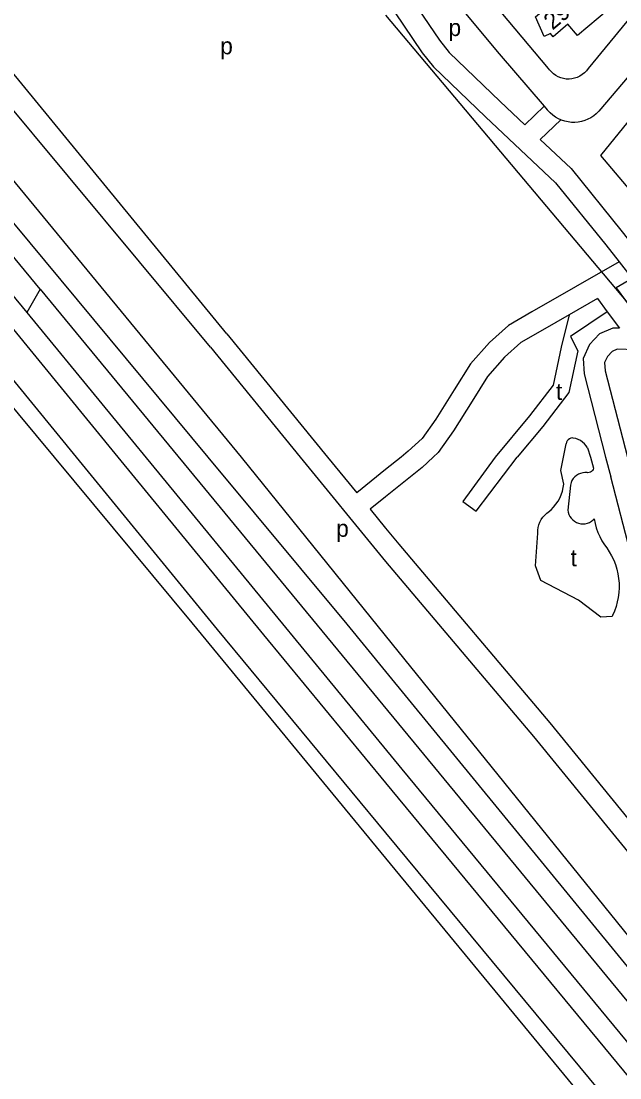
# Model space of a CAD drawing. Extents: x 156721 to 158827, y 386657 to 388950.
# Drawn here: x 157643.5 to 157785, y 387103.3 to 387353.1 of the extents above; entities that cross this region are included whole.
import ezdxf

# ---------------------------------------------------------------- set-up
doc = ezdxf.new("R2010")
doc.units = 0
for name, color, linetype in [('BLT_Basislijn', 7, 'Continuous'), ('BLT_Bebouwing', 7, 'Continuous'), ('BLT_Centroide', 7, 'Continuous'), ('BLT_Hoogspanningsmast_en_leidingen', 7, 'Continuous'), ('BLT_Huisnummer', 7, 'Continuous'), ('BLT_Spoorlijn', 7, 'Continuous'), ('BLT_Vlakafsluiter', 7, 'Continuous')]:
    doc.layers.add(name, color=color, linetype=linetype)

msp = doc.modelspace()

# ---------------------------------------------------------------- linework, layer by layer
at = {"layer": 'BLT_Basislijn'}
for p, q in [((157833.37, 387409.86), (157777.49, 387341.87)), ((157688.24, 387275.96), (157589.95, 387394.22)), ((157692.11, 387279.12), (157597.56, 387394.44)), ((157768.17, 387341.87), (157729.65, 387387.71)), ((157729.65, 387377.56), (157756.52, 387345.3)), ((157756.52, 387345.3), (157767.14, 387332.93)), ((157787.21, 387340.17), (157780, 387331.75)), ((157756.71, 387334.07), (157762.55, 387328.54)), ((157762.55, 387328.54), (157767.14, 387332.93)), ((157767.14, 387332.93), (157767.86, 387332.09)), ((157766.19, 387325.11), (157771.02, 387329.73)), ((157784.81, 387296.18), (157787.94, 387292.21)), ((157787.94, 387292.21), (157784.1, 387290.01)), ((157779.73, 387287.51), (157782.04, 387284.38)), ((157782.04, 387284.38), (157784.91, 387280.48)), ((157692.11, 387279.12), (157715.93, 387250)), ((157688.24, 387275.96), (157709.47, 387250)), ((157771.67, 387250), (157772.3, 387253.13)), ((157777.39, 387252.2), (157778.03, 387250)), ((157709.47, 387250), (157728.92, 387226.23)), ((157715.93, 387250), (157722.85, 387241.55)), ((157733.29, 387250), (157729.65, 387247.06)), ((157778.03, 387250), (157778.78, 387247.41)), ((157781.64, 387250), (157782.85, 387245.33)), ((157729.65, 387247.06), (157722.85, 387241.55)), ((157729.65, 387240.63), (157726.01, 387237.68)), ((157728.92, 387226.23), (157729.65, 387225.37)), ((157729.65, 387225.37), (157764.63, 387183.98)), ((157764.63, 387183.98), (157795.62, 387145.95))]:
    msp.add_line(p, q, dxfattribs=at)
for points in [[(157648.04, 387289.7), (157544.83, 387414.91), (157472.21, 387499.44), (157437.72, 387541.12), (157436.87, 387543.75), (157439.78, 387545.45), (157442.04, 387545.5), (157456.85, 387528.49), (157499.46, 387477.15), (157606.86, 387347.11), (157687.66, 387250), (157720.52, 387210.5), (157729.65, 387199.36), (157875.7, 387021.05), (157907.43, 386982.75), (157930.36, 386955.08), (157970.6, 386906.98), (158033.86, 386830.67), (158043.03, 386819.55)], [(158064.67, 386799.98), (158050, 386817.63), (158031.12, 386840.35), (157972.29, 386911.55), (157913.47, 386982.75), (157908.84, 386988.36), (157891.22, 387009.92), (157816.86, 387100), (157729.65, 387207.88), (157695.61, 387250), (157574.66, 387396.74), (157506.93, 387478.89), (157495.28, 387493.01), (157484.63, 387513.61), (157485.73, 387516.66)], [(157480.14, 387483.47), (157582.85, 387359.38), (157644.85, 387284.18)], [(157729.65, 387367.4), (157742.36, 387348.55), (157744.68, 387345.64), (157756.71, 387334.07)], [(157729.65, 387358.45), (157738.32, 387345.59), (157740.98, 387342.26), (157753.24, 387330.46)], [(157777.49, 387341.87), (157777.09, 387341.33), (157776.63, 387340.85), (157776.12, 387340.42), (157775.55, 387340.06), (157774.95, 387339.77), (157774.32, 387339.55), (157773.67, 387339.41), (157773.01, 387339.35), (157772.34, 387339.37), (157771.68, 387339.47), (157771.04, 387339.64), (157770.42, 387339.9), (157769.84, 387340.22), (157769.3, 387340.61), (157768.81, 387341.06), (157768.38, 387341.57), (157768.17, 387341.87)], [(157771.02, 387329.73), (157770.49, 387329.97), (157769.8, 387330.36), (157769.14, 387330.82), (157768.54, 387331.35), (157767.99, 387331.93), (157767.86, 387332.09)], [(157780, 387331.75), (157779.43, 387331.18), (157778.82, 387330.68), (157778.15, 387330.24), (157777.44, 387329.86), (157776.7, 387329.56), (157775.94, 387329.34), (157775.15, 387329.19), (157774.36, 387329.12), (157773.56, 387329.13), (157772.76, 387329.23), (157771.98, 387329.4), (157771.22, 387329.65), (157771.02, 387329.73)], [(157753.24, 387330.46), (157769.78, 387314.84), (157781.68, 387300.16), (157784.81, 387296.18)], [(157766.19, 387325.11), (157773.5, 387318.21), (157785.58, 387303.28), (157792.91, 387293.99)], [(157784.81, 387296.18), (157764.2, 387284.38), (157758.68, 387281.13), (157754.17, 387277.12), (157749.73, 387272.02), (157745.88, 387265.93), (157741.55, 387258.97), (157738.32, 387254.42), (157734.99, 387251.38), (157733.29, 387250)], [(157648.04, 387289.7), (157718.27, 387204.49), (157897.14, 386987.42), (158038.9, 386816.21), (158043.03, 386819.55)], [(157784.1, 387290.01), (157806.89, 387259.09), (157813.85, 387250)], [(157779.73, 387287.51), (157773.02, 387283.66)], [(157644.85, 387284.18), (157733.51, 387176.23), (157814.87, 387077.69)], [(157782.04, 387284.38), (157773.31, 387278.53), (157775.05, 387275.16), (157772.98, 387265.31), (157766.8, 387257.27), (157760.74, 387250)], [(157773.02, 387283.66), (157766.71, 387280.05), (157761.64, 387277.07), (157757.73, 387273.6), (157753.75, 387269.03), (157750.12, 387263.27), (157745.72, 387256.2), (157742.09, 387251.09), (157740.9, 387250)], [(157773.02, 387283.66), (157771.13, 387275.98), (157769.25, 387267.03), (157763.67, 387259.77), (157755.53, 387250)], [(157784.91, 387280.48), (157783.37, 387280.52), (157780.19, 387279.16), (157777.85, 387276.61), (157776.33, 387273.35), (157776.54, 387269.67), (157781.64, 387250)], [(157788.66, 387275.4), (157784.34, 387275.49), (157783.15, 387274.99), (157782.06, 387273.8), (157781.4, 387272.38), (157781.5, 387270.44), (157786.8, 387250)], [(157773.78, 387254.53), (157773.43, 387254.46), (157773.1, 387254.32), (157772.8, 387254.11), (157772.57, 387253.84), (157772.4, 387253.52), (157772.3, 387253.13)], [(157777.39, 387252.2), (157777.05, 387252.71), (157776.65, 387253.17), (157776.2, 387253.57), (157775.69, 387253.92), (157775.14, 387254.19), (157774.57, 387254.39), (157773.97, 387254.51), (157773.78, 387254.53)], [(157740.9, 387250), (157738.25, 387247.59), (157729.65, 387240.63)], [(157755.53, 387250), (157747.86, 387239.55), (157751.07, 387237.21)], [(157751.07, 387237.21), (157760.74, 387250)], [(157771.74, 387243.59), (157771.04, 387246.81), (157771.67, 387250)], [(157778.78, 387247.41), (157778.7, 387247.1), (157778.55, 387246.83), (157778.33, 387246.6), (157778.06, 387246.43), (157777.76, 387246.34), (157777.45, 387246.32), (157777.29, 387246.34)], [(157777.29, 387246.34), (157776.75, 387246.37), (157776.22, 387246.31), (157775.7, 387246.17), (157775.2, 387245.96), (157774.75, 387245.68), (157774.34, 387245.34), (157773.98, 387244.93), (157773.69, 387244.48), (157773.47, 387243.99), (157773.31, 387243.38)], [(157787.51, 387227.35), (157782.85, 387245.33)], [(157773.31, 387243.38), (157772.73, 387237.5), (157772.81, 387236.97), (157772.97, 387236.47), (157773.2, 387235.99), (157773.51, 387235.55), (157773.87, 387235.16), (157774.29, 387234.83), (157774.75, 387234.56), (157775.25, 387234.37), (157775.77, 387234.26), (157776.3, 387234.22), (157776.83, 387234.26), (157777.35, 387234.38), (157777.85, 387234.58), (157778.31, 387234.85), (157778.72, 387235.19), (157778.93, 387235.4), (157779.14, 387234.32), (157779.44, 387233.26), (157779.81, 387232.22), (157780.25, 387231.21), (157780.77, 387230.24), (157781.35, 387229.3), (157781.89, 387228.56), (157782.51, 387227.63), (157783.06, 387226.65), (157783.54, 387225.64), (157783.95, 387224.6), (157784.28, 387223.53), (157784.54, 387222.44), (157784.71, 387221.33), (157784.81, 387220.22), (157784.83, 387219.1), (157784.77, 387217.98), (157784.63, 387216.86), (157784.4, 387215.77), (157784.11, 387214.69), (157783.73, 387213.63), (157783.28, 387212.61), (157783.15, 387212.33), (157780.52, 387212.15), (157775.26, 387216.18), (157766.29, 387220.86), (157765.04, 387224.29), (157765.59, 387232.04), (157765.6, 387232.71), (157765.69, 387233.38), (157765.85, 387234.03), (157766.1, 387234.66), (157766.42, 387235.25), (157766.8, 387235.8), (157767.25, 387236.3), (157767.75, 387236.74), (157768.08, 387236.98), (157768.75, 387237.55), (157769.36, 387238.17), (157769.91, 387238.85), (157770.4, 387239.57), (157770.82, 387240.33), (157771.16, 387241.13), (157771.43, 387241.96), (157771.63, 387242.81), (157771.74, 387243.59)], [(157726.01, 387237.68), (157729.65, 387233.24), (157732.79, 387229.4), (157768.47, 387187.18), (157801.85, 387146.23)]]:
    msp.add_lwpolyline(points, dxfattribs=at)
at = {"layer": 'BLT_Bebouwing'}
for points in [[(157773.72, 387360.91), (157776.1, 387358.08), (157778.63, 387360.2), (157782.29, 387355.83), (157774.96, 387349.63), (157772.67, 387352.35), (157769.26, 387349.36), (157768.6, 387350.13), (157767.1, 387349.45), (157765.09, 387354.1), (157768.66, 387357.08)], [(157804.83, 387314.78), (157798.04, 387306.43), (157794.8, 387309.06), (157796.26, 387310.86), (157790.85, 387315.25), (157788.28, 387312.07), (157780.5, 387321.26), (157787, 387329.26)]]:
    msp.add_lwpolyline(points, dxfattribs=at)
at = {"layer": 'BLT_Hoogspanningsmast_en_leidingen'}
msp.add_line((157729.65, 387354.48), (157817.48, 387250), dxfattribs=at)
at = {"layer": 'BLT_Spoorlijn'}
for points in [[(157566.15, 387352.44), (157651.31, 387250)], [(157578.36, 387345.55), (157656.51, 387250)], [(157640.99, 387281), (157666.39, 387250)], [(157651.31, 387250), (157683.89, 387210.81)], [(157656.51, 387250), (157689.84, 387209.25)], [(157666.39, 387250), (157700.8, 387207.99)], [(157683.89, 387210.81), (157729.65, 387155.23)], [(157689.84, 387209.25), (157729.65, 387161.19)], [(157700.8, 387207.99), (157729.65, 387173.05)], [(157729.65, 387173.05), (157811.02, 387074.51)], [(157729.65, 387161.19), (157800.68, 387075.45)], [(157729.65, 387155.23), (157793.8, 387077.33)]]:
    msp.add_lwpolyline(points, dxfattribs=at)
at = {"layer": 'BLT_Vlakafsluiter'}
msp.add_line((157648.04, 387289.7), (157644.85, 387284.18), dxfattribs=at)

# ---------------------------------------------------------------- texts
at = {"layer": 'BLT_Centroide'}
for s, p in [('p', (157744.52, 387349.53)), ('p', (157690.57, 387345.21)), ('t', (157769.9, 387263.53)), ('p', (157717.97, 387231.17)), ('t', (157773.34, 387224.2))]:
    msp.add_text(s, height=4, dxfattribs=at).set_placement(p)
at = {"layer": 'BLT_Huisnummer'}
msp.add_text('29', height=4, rotation=39.9033, dxfattribs=at).set_placement((157769.1, 387350.81))

doc.saveas('drawing.dxf')
